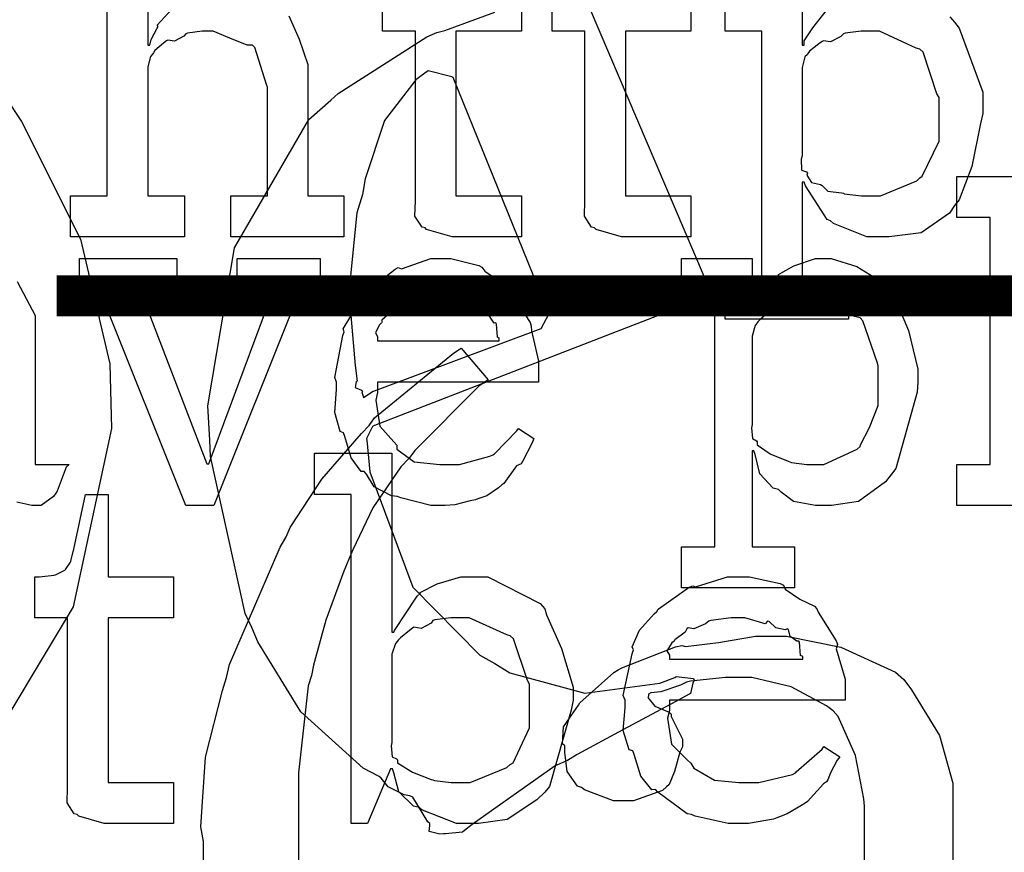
# Model space of a CAD drawing. Extents: x 0 to 8.5, y 0 to 11.
# Tile 306 of 379: x 3.015 to 3.348, y 8.5 to 8.781. Entities that reach past the tile are written whole.
import ezdxf

# ---------------------------------------------------------------- set-up
doc = ezdxf.new("R2010")
doc.units = 0
doc.layers.get('0').update_dxf_attribs({"linetype": 'CONTINUOUS'})

msp = doc.modelspace()

# ---------------------------------------------------------------- linework, layer by layer
at = {"color": 152}
for points in [[(3.05849, 8.83242), (3.05849, 8.77208), (3.05914, 8.77208), (3.05914, 8.77208), (3.05963, 8.77403), (3.06164, 8.77783), (3.06196, 8.77838), (3.06168, 8.77886), (3.06662, 8.78424)], [(3.10607, 8.78207), (3.1096, 8.77419), (3.11253, 8.76563), (3.11253, 8.76275), (3.11253, 8.72131), (3.12468, 8.72131), (3.12468, 8.70742), (3.08649, 8.70742), (3.08649, 8.72131), (3.09885, 8.72131), (3.09885, 8.75797), (3.09858, 8.75885), (3.09467, 8.77132), (3.09386, 8.77208), (3.09207, 8.77214), (3.08615, 8.77453), (3.08051, 8.77686), (3.07867, 8.77686), (3.07682, 8.77686), (3.07189, 8.77615), (3.07129, 8.77599), (3.07064, 8.77513), (3.06749, 8.77344), (3.06526, 8.77387), (3.06478, 8.7736), (3.06381, 8.77279), (3.06087, 8.77035), (3.06039, 8.76953), (3.06022, 8.76926), (3.0594, 8.76833), (3.05849, 8.76481), (3.05849, 8.76361), (3.05849, 8.72131), (3.07086, 8.72131), (3.07086, 8.70742), (3.03244, 8.70742), (3.03244, 8.72131), (3.03244, 8.72131), (3.04482, 8.72131), (3.04482, 8.81853)], [(3.18463, 8.79075), (3.18463, 8.77686), (3.16249, 8.77686), (3.16249, 8.72131), (3.18463, 8.72131), (3.18463, 8.70742), (3.18365, 8.70742), (3.18143, 8.70742), (3.18072, 8.70742), (3.17947, 8.70742), (3.17665, 8.70742), (3.17572, 8.70742), (3.17432, 8.70742), (3.17111, 8.70742), (3.17008, 8.70742), (3.16863, 8.70742), (3.16531, 8.70742), (3.16422, 8.70742), (3.16422, 8.70742), (3.16118, 8.70742), (3.15261, 8.70996), (3.15207, 8.71044), (3.15104, 8.71072), (3.14865, 8.71442), (3.14882, 8.71962), (3.14882, 8.72131), (3.14882, 8.77686), (3.13775, 8.77686), (3.13775, 8.79075)], [(3.24181, 8.79075), (3.24181, 8.77686), (3.21967, 8.77686), (3.21967, 8.72131), (3.24181, 8.72131), (3.24181, 8.70742), (3.24083, 8.70742), (3.23861, 8.70742), (3.2379, 8.70742), (3.23665, 8.70742), (3.23383, 8.70742), (3.23292, 8.70742), (3.2315, 8.70742), (3.22831, 8.70742), (3.22726, 8.70742), (3.22581, 8.70742), (3.2225, 8.70742), (3.2214, 8.70742), (3.2214, 8.70742), (3.21838, 8.70742), (3.20979, 8.70996), (3.20925, 8.71044), (3.20822, 8.71072), (3.20583, 8.71442), (3.206, 8.71962), (3.206, 8.72131), (3.206, 8.77686), (3.19493, 8.77686), (3.19493, 8.79075)], [(3.32915, 8.78174), (3.33078, 8.77989), (3.33231, 8.77789), (3.34033, 8.75629), (3.34033, 8.74908), (3.33946, 8.74571), (3.33658, 8.73122), (3.33236, 8.71989), (3.33078, 8.71804), (3.3291, 8.71539), (3.31944, 8.70876), (3.30871, 8.70742), (3.30518, 8.70742), (3.30111, 8.70742), (3.28993, 8.71197), (3.2889, 8.71283), (3.28782, 8.71332), (3.28043, 8.72461), (3.28, 8.72586), (3.27935, 8.72586), (3.27935, 8.69353), (3.29497, 8.69353), (3.29497, 8.67964), (3.25331, 8.67964), (3.25331, 8.69353), (3.25331, 8.69353), (3.26568, 8.69353), (3.26568, 8.77686), (3.25331, 8.77686), (3.25331, 8.79075)], [(3.27935, 8.79075), (3.27935, 8.77208), (3.28, 8.77208), (3.28, 8.7736), (3.28288, 8.778), (3.28788, 8.78424)]]:
    msp.add_lwpolyline(points, dxfattribs=at)
at = {"color": 0}
for points in [[(3.20774, 8.78418), (3.24593, 8.69476), (3.24615, 8.69303), (3.24653, 8.68756), (3.24463, 8.68614), (3.24397, 8.68588), (3.24354, 8.68588), (3.13504, 8.64378), (3.13433, 8.64339), (3.13232, 8.63937), (3.13243, 8.63878), (3.13346, 8.6281), (3.14794, 8.58919), (3.17051, 8.56625), (3.17563, 8.56347), (3.18067, 8.56033), (3.206, 8.55344), (3.23133, 8.55675), (3.23639, 8.55871), (3.23676, 8.55908), (3.24268, 8.55838), (3.24289, 8.55783), (3.2424, 8.55681), (3.24164, 8.55333), (3.24126, 8.55311), (3.24115, 8.55306), (3.23665, 8.55057), (3.21881, 8.54101), (3.2034, 8.53267), (3.20014, 8.53071), (3.19596, 8.52886), (3.16797, 8.50911), (3.16542, 8.50706), (3.16465, 8.50646), (3.15901, 8.50592), (3.15826, 8.50597), (3.15707, 8.50586), (3.15343, 8.50672), (3.15369, 8.50879), (3.15369, 8.50944), (3.15369, 8.50944), (3.15306, 8.50999), (3.148, 8.51828), (3.14697, 8.51878), (3.14501, 8.5191), (3.1396, 8.52181), (3.13726, 8.52474), (3.13656, 8.52528), (3.13118, 8.52806), (3.11019, 8.54715), (3.09565, 8.57069), (3.09358, 8.57563), (3.09131, 8.58035), (3.07969, 8.63325), (3.07949, 8.63878), (3.07878, 8.65044), (3.08778, 8.70378), (3.1129, 8.74701), (3.12028, 8.75358), (3.12278, 8.75586), (3.15272, 8.7749), (3.15608, 8.77636), (3.15875, 8.77707), (3.17563, 8.78326)], [(3.01079, 8.75401), (3.0159, 8.74636), (3.03575, 8.70665), (3.04574, 8.66456), (3.04596, 8.65571), (3.04628, 8.64279), (3.03326, 8.58251), (3.00071, 8.52832)], [(3.01438, 8.69239), (3.02051, 8.68093), (3.02051, 8.67708), (3.02051, 8.63064), (3.03201, 8.63064), (3.03097, 8.62972), (3.02789, 8.62158), (3.02746, 8.62088), (3.02664, 8.61985), (3.02251, 8.61675), (3.02115, 8.61675), (3.01942, 8.61675), (3.01426, 8.61789)], [(3.07726, 8.4905), (3.07726, 8.50336), (3.07644, 8.50825), (3.07796, 8.53185), (3.08376, 8.55436), (3.08507, 8.55871), (3.08604, 8.56304), (3.10319, 8.60265), (3.10525, 8.60622), (3.1065, 8.60932), (3.11729, 8.62565), (3.13064, 8.64111), (3.13325, 8.64378), (3.13499, 8.64632), (3.16168, 8.66818), (3.16428, 8.66982), (3.17339, 8.65918), (3.17019, 8.65707), (3.14865, 8.63531), (3.14671, 8.63271), (3.14387, 8.62978), (3.13439, 8.61594), (3.12771, 8.60178), (3.12631, 8.59864), (3.12468, 8.59457), (3.1186, 8.57807), (3.11442, 8.56282), (3.11372, 8.55935), (3.11262, 8.55588), (3.10938, 8.52658), (3.10938, 8.51682), (3.10938, 8.48947)], [(3.3004, 8.48926), (3.3004, 8.51531), (3.30012, 8.51779), (3.29736, 8.53233), (3.2915, 8.54557), (3.28976, 8.54742), (3.28749, 8.5491), (3.27567, 8.55556), (3.26232, 8.55871), (3.25786, 8.55871), (3.25347, 8.55871), (3.2416, 8.55746), (3.24029, 8.55718), (3.23828, 8.5561), (3.23161, 8.55388), (3.22831, 8.5535), (3.22749, 8.55306), (3.22749, 8.5524), (3.22721, 8.55197), (3.22965, 8.54899), (3.23443, 8.54704), (3.23508, 8.54633), (3.23514, 8.54557), (3.23899, 8.53787), (3.23899, 8.53526), (3.23807, 8.53347), (3.23622, 8.52701), (3.23443, 8.52263), (3.23356, 8.52181), (3.23221, 8.52061), (3.22244, 8.51704), (3.21924, 8.51704), (3.21565, 8.51704), (3.20583, 8.52083), (3.20492, 8.5216), (3.20356, 8.52203), (3.20008, 8.52696), (3.19928, 8.53353), (3.19928, 8.53569), (3.1984, 8.53635), (3.19879, 8.5421), (3.20307, 8.54829), (3.20383, 8.54937), (3.20432, 8.55013), (3.21582, 8.56044), (3.21729, 8.56131), (3.21847, 8.56196), (3.2366, 8.56907), (3.23876, 8.56956), (3.24001, 8.56917), (3.25108, 8.57047), (3.26361, 8.5726), (3.26785, 8.5726), (3.27399, 8.5726), (3.29243, 8.56896), (3.31087, 8.56049), (3.31364, 8.55806), (3.31619, 8.55458), (3.32568, 8.53917), (3.33014, 8.52306), (3.33014, 8.51768), (3.33014, 8.40593)]]:
    msp.add_lwpolyline(points, dxfattribs=at)
at = {"color": 152}
msp.add_lwpolyline([(3.30126, 8.72131), (3.30572, 8.72131), (3.31799, 8.7264), (3.31907, 8.72737), (3.31988, 8.72792), (3.32557, 8.73975), (3.32557, 8.74365), (3.32557, 8.7545), (3.32476, 8.75575), (3.32015, 8.76981), (3.31907, 8.77078), (3.31776, 8.77115), (3.30539, 8.77686), (3.30126, 8.77686), (3.29926, 8.77686), (3.29389, 8.77615), (3.29324, 8.77599), (3.29243, 8.77507), (3.28885, 8.77328), (3.28657, 8.77365), (3.28608, 8.77339), (3.285, 8.77257), (3.28179, 8.77012), (3.28125, 8.76932), (3.28108, 8.76904), (3.28022, 8.76818), (3.27935, 8.7646), (3.27935, 8.7634), (3.27935, 8.73475), (3.27903, 8.73367), (3.27914, 8.72999), (3.28082, 8.72933), (3.28108, 8.72889), (3.28093, 8.72825), (3.28244, 8.72575), (3.28554, 8.7251), (3.28608, 8.72478), (3.28603, 8.72472), (3.28803, 8.72282), (3.29258, 8.72233), (3.29324, 8.72217), (3.29346, 8.72194), (3.29932, 8.72131), (3.30126, 8.72131)], close=True, dxfattribs=at)
at = {"color": 0}
for points in [[(3.12918, 8.65875), (3.12879, 8.65847), (3.12847, 8.65657), (3.13064, 8.65571), (3.13092, 8.65549), (3.13069, 8.65511), (3.13135, 8.65321), (3.1346, 8.65533), (3.13504, 8.65549), (3.19125, 8.67654), (3.19125, 8.67654), (3.1939, 8.68153), (3.19362, 8.68218), (3.16151, 8.76118), (3.16108, 8.7615), (3.15315, 8.76346), (3.15196, 8.76269), (3.14899, 8.76042), (3.13835, 8.74675), (3.13183, 8.72706), (3.13092, 8.72168), (3.12901, 8.7155), (3.12631, 8.68869), (3.12853, 8.66396), (3.12918, 8.65875)], [(3.33149, 8.63064), (3.34278, 8.63064), (3.34278, 8.71397), (3.33149, 8.71397), (3.33149, 8.72786), (3.35514, 8.72786), (3.35514, 8.63064), (3.36664, 8.63064), (3.36664, 8.61675), (3.33149, 8.61675), (3.33149, 8.63064)], [(3.04351, 8.68619), (3.03549, 8.68619), (3.03549, 8.70008), (3.06825, 8.70008), (3.06825, 8.68619), (3.05718, 8.68619), (3.07844, 8.63086), (3.0791, 8.63086), (3.09972, 8.68619), (3.08865, 8.68619), (3.08865, 8.70008), (3.11664, 8.70008), (3.11664, 8.68619), (3.10861, 8.68619), (3.08083, 8.61675), (3.07129, 8.61675), (3.04351, 8.68619)], [(3.15776, 8.61675), (3.15403, 8.61675), (3.14387, 8.61931), (3.14279, 8.61979), (3.14074, 8.62001), (3.13488, 8.62304), (3.13226, 8.62739), (3.13151, 8.62825), (3.13053, 8.62819), (3.12717, 8.63282), (3.12494, 8.64003), (3.12457, 8.64128), (3.12337, 8.64171), (3.12158, 8.64817), (3.12218, 8.65588), (3.12218, 8.65842), (3.12158, 8.66), (3.12435, 8.6741), (3.12478, 8.67535), (3.1244, 8.67637), (3.13118, 8.6875), (3.13194, 8.68837), (3.13249, 8.68913), (3.14193, 8.69656), (3.14301, 8.69706), (3.1441, 8.69667), (3.15403, 8.70008), (3.15733, 8.70008), (3.16081, 8.70008), (3.17019, 8.69775), (3.17122, 8.69726), (3.17219, 8.6959), (3.18072, 8.69011), (3.18143, 8.68924), (3.18126, 8.68815), (3.18756, 8.6785), (3.18793, 8.67731), (3.18804, 8.67572), (3.19032, 8.66553), (3.19032, 8.66211), (3.19032, 8.65842), (3.13607, 8.65842), (3.13607, 8.65494), (3.13547, 8.65229), (3.13678, 8.64356), (3.1415, 8.63824), (3.14258, 8.63715), (3.14253, 8.63579), (3.14844, 8.63146), (3.15707, 8.63064), (3.15994, 8.63064), (3.16368, 8.63064), (3.17393, 8.63336), (3.17492, 8.6339), (3.17551, 8.63422), (3.18306, 8.64193), (3.1836, 8.64279), (3.18881, 8.63932), (3.18821, 8.63792), (3.1849, 8.63157), (3.18446, 8.63086), (3.18289, 8.63015), (3.1786, 8.62424), (3.17796, 8.62369), (3.17681, 8.62272), (3.17296, 8.62007), (3.16992, 8.61903), (3.16906, 8.61871), (3.16732, 8.61828), (3.16217, 8.61703), (3.15886, 8.61675), (3.15776, 8.61675)], [(3.23856, 8.60286), (3.24983, 8.60286), (3.24983, 8.68619), (3.23856, 8.68619), (3.23856, 8.70008), (3.26243, 8.70008), (3.26243, 8.68143), (3.26307, 8.68143), (3.26324, 8.68197), (3.27035, 8.69358), (3.27132, 8.69444), (3.27132, 8.69472), (3.27647, 8.69764), (3.28381, 8.70008), (3.28629, 8.70008), (3.28917, 8.70008), (3.29779, 8.69738), (3.30806, 8.69108), (3.30951, 8.68924), (3.31033, 8.68722), (3.31521, 8.67583), (3.31842, 8.66282), (3.31842, 8.65842), (3.31819, 8.65506), (3.31099, 8.62924), (3.30951, 8.62739), (3.3074, 8.62472), (3.29839, 8.61811), (3.28928, 8.61675), (3.28629, 8.61675), (3.28381, 8.61675), (3.27642, 8.61811), (3.27229, 8.62131), (3.27132, 8.62218), (3.26953, 8.62261), (3.26503, 8.6275), (3.26351, 8.63396), (3.26307, 8.63519), (3.26243, 8.63519), (3.26243, 8.60286), (3.27675, 8.60286), (3.27675, 8.58897), (3.23856, 8.58897), (3.23856, 8.60286)], [(3.13607, 8.67231), (3.17708, 8.67231), (3.17708, 8.67318), (3.17654, 8.67361), (3.17617, 8.678), (3.176, 8.67839), (3.17535, 8.67828), (3.17275, 8.68224), (3.17231, 8.68251), (3.17193, 8.68212), (3.16683, 8.685), (3.16624, 8.68511), (3.16521, 8.68446), (3.16097, 8.68435), (3.15821, 8.68619), (3.15733, 8.68619), (3.155, 8.68619), (3.14865, 8.68533), (3.148, 8.68511), (3.14719, 8.68425), (3.14372, 8.68246), (3.14171, 8.68278), (3.14128, 8.68251), (3.14031, 8.68175), (3.13743, 8.67936), (3.13743, 8.6786), (3.13738, 8.67839), (3.13667, 8.67774), (3.13531, 8.67513), (3.13607, 8.67367), (3.13607, 8.67318), (3.13607, 8.67231)], [(3.28261, 8.63064), (3.28668, 8.63064), (3.2979, 8.63574), (3.29889, 8.63672), (3.29899, 8.63726), (3.30208, 8.64307), (3.30496, 8.65056), (3.30496, 8.653), (3.30496, 8.66385), (3.30469, 8.6651), (3.29986, 8.67914), (3.29889, 8.68012), (3.29699, 8.6805), (3.29047, 8.68371), (3.28456, 8.68619), (3.28261, 8.68619), (3.28076, 8.68619), (3.27582, 8.68549), (3.27522, 8.68533), (3.27468, 8.68446), (3.2716, 8.68261), (3.26915, 8.68306), (3.26872, 8.68272), (3.26785, 8.68192), (3.26508, 8.67947), (3.26432, 8.67871), (3.26417, 8.67839), (3.26351, 8.67751), (3.26243, 8.67393), (3.26243, 8.67275), (3.26243, 8.6441), (3.26226, 8.64296), (3.26253, 8.63932), (3.26389, 8.63861), (3.26417, 8.63824), (3.26411, 8.63726), (3.26824, 8.63444), (3.26872, 8.63411), (3.26872, 8.63411), (3.27458, 8.63167), (3.27522, 8.63151), (3.27572, 8.63129), (3.28088, 8.63064), (3.28261, 8.63064)], [(3.16689, 8.50939), (3.16271, 8.50939), (3.15121, 8.51394), (3.15018, 8.51481), (3.14822, 8.51525), (3.14324, 8.52012), (3.1415, 8.52658), (3.14106, 8.52783), (3.1404, 8.52783), (3.1326, 8.50939), (3.12717, 8.50939), (3.12717, 8.6205), (3.11481, 8.6205), (3.11481, 8.63439), (3.14085, 8.63439), (3.14085, 8.57406), (3.1415, 8.57406), (3.14171, 8.5746), (3.14936, 8.58621), (3.15039, 8.58708), (3.15044, 8.58735), (3.15614, 8.59028), (3.16417, 8.59272), (3.16689, 8.59272), (3.17329, 8.59272), (3.19086, 8.58371), (3.19249, 8.58188), (3.19303, 8.57986), (3.19808, 8.56847), (3.20204, 8.55544), (3.20204, 8.55106), (3.20133, 8.54769), (3.19407, 8.52186), (3.19249, 8.52001), (3.18983, 8.51736), (3.17974, 8.51074), (3.17008, 8.50939), (3.16689, 8.50939)], [(3.04682, 8.50939), (3.04378, 8.50939), (3.03521, 8.51193), (3.03467, 8.51243), (3.03364, 8.51269), (3.03125, 8.51639), (3.03142, 8.5216), (3.03142, 8.52328), (3.03142, 8.57883), (3.02035, 8.57883), (3.02035, 8.59272), (3.02186, 8.59272), (3.02186, 8.59272), (3.02696, 8.59326), (3.02729, 8.59338), (3.02761, 8.59343), (3.03054, 8.59494), (3.03076, 8.59511), (3.03076, 8.59511), (3.03239, 8.59765), (3.0325, 8.59793), (3.0325, 8.59793), (3.03347, 8.60167), (3.03358, 8.60206), (3.03749, 8.6205), (3.04508, 8.6205), (3.04508, 8.59272), (3.06722, 8.59272), (3.06722, 8.57883), (3.04508, 8.57883), (3.04508, 8.52328), (3.06722, 8.52328), (3.06722, 8.50939), (3.06625, 8.50939), (3.06401, 8.50939), (3.06332, 8.50939), (3.06207, 8.50939), (3.05925, 8.50939), (3.05832, 8.50939), (3.05692, 8.50939), (3.05371, 8.50939), (3.05268, 8.50939), (3.05122, 8.50939), (3.0479, 8.50939), (3.04682, 8.50939)], [(3.25846, 8.50939), (3.25435, 8.50939), (3.24317, 8.51193), (3.24197, 8.51243), (3.24056, 8.51269), (3.23062, 8.52001), (3.22982, 8.52089), (3.22863, 8.52083), (3.22487, 8.52544), (3.22265, 8.53267), (3.22222, 8.5339), (3.22097, 8.53429), (3.21897, 8.54081), (3.21963, 8.5485), (3.21963, 8.55106), (3.21897, 8.55263), (3.22194, 8.56674), (3.22244, 8.56799), (3.222, 8.56901), (3.22444, 8.57465), (3.22939, 8.58014), (3.23025, 8.581), (3.23074, 8.58176), (3.24121, 8.58919), (3.2424, 8.58968), (3.24337, 8.58931), (3.25418, 8.59272), (3.25782, 8.59272), (3.26161, 8.59272), (3.27186, 8.59039), (3.273, 8.5899), (3.27365, 8.58854), (3.27849, 8.58513), (3.28353, 8.58274), (3.28429, 8.58188), (3.28478, 8.58078), (3.29081, 8.57112), (3.29124, 8.56993), (3.29085, 8.56836), (3.29383, 8.55817), (3.29383, 8.55474), (3.29383, 8.55106), (3.2346, 8.55106), (3.2346, 8.54758), (3.23389, 8.54497), (3.23525, 8.53618), (3.24056, 8.53088), (3.24175, 8.52979), (3.24278, 8.52815), (3.24978, 8.52408), (3.25792, 8.52328), (3.26064, 8.52328), (3.26476, 8.52328), (3.2761, 8.52599), (3.27713, 8.52653), (3.27735, 8.52686), (3.28608, 8.53456), (3.28668, 8.53543), (3.2921, 8.53196), (3.29113, 8.53076), (3.28885, 8.52658), (3.28797, 8.52414), (3.28754, 8.52349), (3.28657, 8.52279), (3.28108, 8.51688), (3.28039, 8.51633), (3.27886, 8.5154), (3.27431, 8.51269), (3.27171, 8.51167), (3.27083, 8.51133), (3.26964, 8.51085), (3.26124, 8.50939), (3.25846, 8.50939)], [(3.16276, 8.52328), (3.16726, 8.52328), (3.17969, 8.52838), (3.18078, 8.52935), (3.18181, 8.52989), (3.18728, 8.54172), (3.18728, 8.54562), (3.18728, 8.55647), (3.18668, 8.55772), (3.18186, 8.57178), (3.18078, 8.57275), (3.17964, 8.57314), (3.16694, 8.57883), (3.16276, 8.57883), (3.16075, 8.57883), (3.15539, 8.57813), (3.15474, 8.57796), (3.15408, 8.57704), (3.15072, 8.57525), (3.14828, 8.57568), (3.14779, 8.57536), (3.14681, 8.57454), (3.14382, 8.5721), (3.14301, 8.57135), (3.14279, 8.57101), (3.14208, 8.57015), (3.14085, 8.56657), (3.14085, 8.56537), (3.14085, 8.53674), (3.14068, 8.5356), (3.141, 8.53196), (3.14247, 8.53125), (3.14279, 8.53088), (3.14274, 8.52989), (3.14725, 8.52707), (3.14779, 8.52675), (3.14779, 8.52675), (3.15408, 8.52431), (3.15474, 8.52414), (3.15522, 8.52393), (3.16086, 8.52328), (3.16276, 8.52328)], [(3.2346, 8.56494), (3.27951, 8.56494), (3.27951, 8.56581), (3.27875, 8.56608), (3.27843, 8.57064), (3.27821, 8.57101), (3.2775, 8.57096), (3.27533, 8.57249), (3.27474, 8.57487), (3.27431, 8.57514), (3.2736, 8.57476), (3.27046, 8.57542), (3.26824, 8.57764), (3.26758, 8.57775), (3.26687, 8.57687), (3.26004, 8.57883), (3.25782, 8.57883), (3.25532, 8.57883), (3.24854, 8.57796), (3.24783, 8.57775), (3.24675, 8.57687), (3.24278, 8.57508), (3.24089, 8.57542), (3.24046, 8.57514), (3.2399, 8.574), (3.23633, 8.57146), (3.23611, 8.57101), (3.23535, 8.57042), (3.23367, 8.56776), (3.2346, 8.56629), (3.2346, 8.56581), (3.2346, 8.56494)]]:
    msp.add_lwpolyline(points, close=True, dxfattribs=at)
at = {"color": 152, "const_width": 0.01389}
msp.add_lwpolyline([(3.02778, 8.6875), (5.13889, 8.6875)], dxfattribs=at)

doc.saveas('drawing.dxf')
